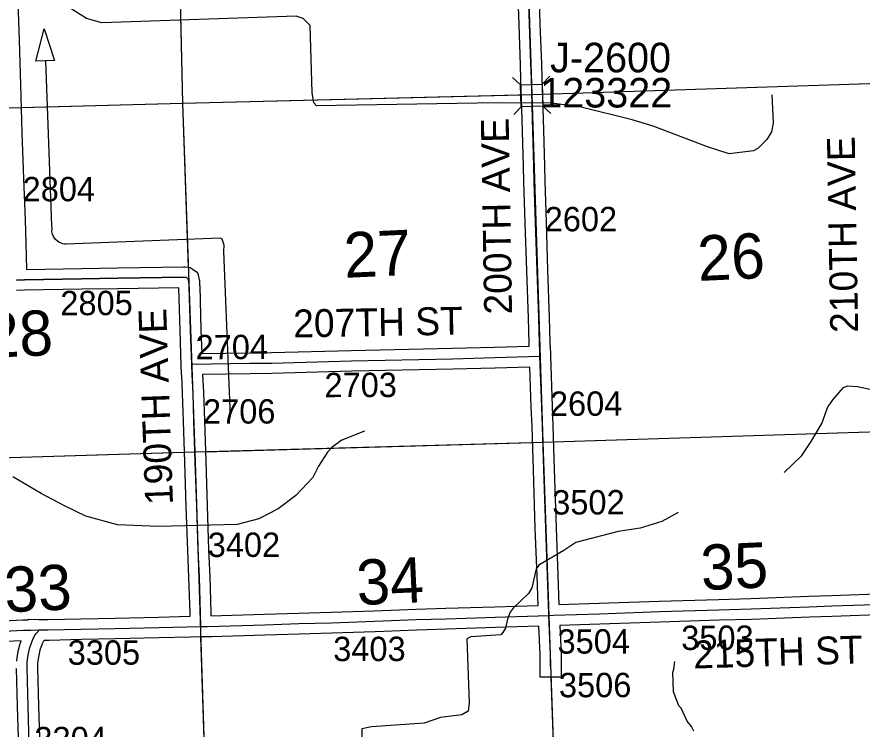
# Model space of a CAD drawing. Extents: x 128.7 to 185.5, y -21.4 to 12.6.
# Drawn here: x 142.63 to 145.06, y -7.251 to -5.204 of the extents above; entities that cross this region are included whole.
import ezdxf

# ---------------------------------------------------------------- set-up
doc = ezdxf.new("R2010")
doc.units = 0
for name, color, linetype in [('tdCoDirctArrow', 7, 'Continuous'), ('tdCoHydroRiver', 7, 'Continuous'), ('tdCoSecRdNmbr', 7, 'Continuous'), ('tdCoSecRdTxt', 7, 'Continuous'), ('tdCoSecRteBand', 7, 'Continuous'), ('tdCoSecRteCL', 7, 'Continuous'), ('tdCoSectLine', 7, 'Continuous'), ('tdCoSectLinePart', 7, 'Continuous'), ('tdCoSectNmbr', 7, 'Continuous'), ('tdCoStrucSec', 7, 'Continuous'), ('tdCoStrucSecCoName', 7, 'Continuous'), ('tdCoStrucSecFHWANum', 7, 'Continuous'), ('tdCoSurfGravel', 7, 'Continuous')]:
    doc.layers.add(name, color=color, linetype=linetype)

msp = doc.modelspace()

# ---------------------------------------------------------------- linework, layer by layer
at = {"layer": 'tdCoDirctArrow'}
msp.add_lwpolyline([(142.6846, -5.3318), (142.7084, -5.2384), (142.7384, -5.3293)], close=True, dxfattribs=at)
msp.add_lwpolyline([(143.2435, -6.3527), (143.2246, -5.8775), (143.2261, -5.8603), (143.2196, -5.8428), (143.2141, -5.8403), (142.7713, -5.8574), (142.7671, -5.8572), (142.7621, -5.8564), (142.7569, -5.8551), (142.7508, -5.8522), (142.7466, -5.8494), (142.7401, -5.8432), (142.7349, -5.8359), (142.7322, -5.8287), (142.7307, -5.821), (142.7309, -5.8122), (142.7305, -5.8041), (142.7127, -5.3309)], dxfattribs=at)
at = {"layer": 'tdCoHydroRiver'}
for points in [[(144.8001, -5.4285), (144.8043, -5.5089), (144.7988, -5.5343), (144.7854, -5.5569), (144.7594, -5.583), (144.747, -5.5897), (144.6778, -5.5983), (144.6156, -5.5782), (144.459, -5.5186), (144.3984, -5.5001), (144.2521, -5.4639), (144.168, -5.4524), (144.0102, -5.4513), (143.4913, -5.4604), (143.4831, -5.4512), (143.479, -5.4214), (143.4726, -5.2291), (143.4531, -5.2092), (143.4323, -5.202), (142.8743, -5.2219), (142.8297, -5.2091), (142.7829, -5.1791)], [(144.836, -6.5136), (144.8864, -6.4646), (144.9135, -6.4243), (144.9434, -6.3728), (144.9608, -6.3249), (144.9699, -6.3135), (144.9759, -6.3054), (145.0063, -6.2697), (145.0188, -6.2646), (145.0459, -6.2667), (145.1051, -6.2788)], [(143.6295, -6.3953), (143.5641, -6.4211), (143.5363, -6.4409), (143.5226, -6.4556), (143.4971, -6.4959), (143.4808, -6.528), (143.432, -6.5801), (143.3811, -6.618), (143.3253, -6.6467), (143.2627, -6.6629), (143.0372, -6.6687), (142.9187, -6.6647), (142.8279, -6.6393), (142.767, -6.6097), (142.6995, -6.5741), (142.6185, -6.5264)], [(144.5304, -6.6293), (144.4839, -6.6545), (144.4214, -6.6739), (144.3586, -6.6839), (144.2365, -6.7147), (144.2026, -6.7379), (144.1298, -6.7798), (144.1222, -6.791), (144.1098, -6.8451), (144.1009, -6.8612), (144.0565, -6.9037), (144.0474, -6.915), (144.0402, -6.9358), (144.0347, -6.9612), (144.0272, -6.9741), (144.0211, -6.9806), (143.9345, -6.9866), (143.9236, -6.9917), (143.9297, -7.1761), (143.9273, -7.1999), (143.9087, -7.21), (143.8474, -7.2183), (143.8006, -7.234), (143.6494, -7.2453), (143.6212, -7.2509), (143.6203, -7.3204)], [(144.5762, -7.2575), (144.5695, -7.2435), (144.5563, -7.2282), (144.5393, -7.1909), (144.5328, -7.1848), (144.5173, -7.1443), (144.5154, -7.0875), (144.5183, -7.0795), (144.5208, -7.0573)]]:
    msp.add_lwpolyline(points, dxfattribs=at)
at = {"layer": 'tdCoSecRteBand'}
for points in [[(143.1613, -6.1721), (143.2991, -6.17), (143.2992, -6.17), (143.2993, -6.17), (143.3617, -6.1694), (143.591, -6.163), (143.5911, -6.163), (143.5912, -6.163), (143.8817, -6.1568), (144.0027, -6.1538), (144.1023, -6.1509), (144.102, -6.1423), (144.102, -6.142), (144.102, -6.1418), (144.1002, -6.0704), (144.0956, -5.9347), (144.0956, -5.9347), (144.0956, -5.9346), (144.0911, -5.7966), (144.0872, -5.6782), (144.0872, -5.6781), (144.0872, -5.6779), (144.0862, -5.6343), (144.0825, -5.4993), (144.0788, -5.3822), (144.0788, -5.3822), (144.0788, -5.3822), (144.0776, -5.3413), (144.0734, -5.2268), (144.0734, -5.2267), (144.0734, -5.2266), (144.0694, -5.0964)], [(144.1294, -5.0947), (144.1333, -5.2247), (144.1375, -5.3393), (144.1375, -5.3393), (144.1375, -5.3394), (144.1388, -5.3804), (144.1425, -5.4975), (144.1425, -5.4975), (144.1425, -5.4976), (144.1462, -5.6327), (144.1462, -5.6328), (144.1462, -5.6329), (144.1471, -5.6764), (144.1511, -5.7946), (144.1511, -5.7946), (144.1511, -5.7946), (144.1555, -5.9327), (144.1602, -6.0685), (144.1602, -6.0687), (144.1602, -6.0688), (144.1619, -6.1401), (144.1623, -6.1489), (144.1623, -6.1489), (144.1624, -6.1491), (144.1625, -6.1491), (144.1634, -6.179), (144.1686, -6.3242), (144.1708, -6.3796), (144.1708, -6.3797), (144.1708, -6.3798), (144.1748, -6.5039), (144.1802, -6.6727), (144.1851, -6.8088), (144.1851, -6.8088), (144.1851, -6.8089), (144.188, -6.8936), (144.188, -6.8936), (144.188, -6.8936)], [(142.6312, -5.1353), (142.6364, -5.2715), (142.6364, -5.2716), (142.6364, -5.2717), (142.6401, -5.3997), (142.6401, -5.3998), (142.6401, -5.3998), (142.6438, -5.5377), (142.6487, -5.6692), (142.6539, -5.7879), (142.6539, -5.7881), (142.6539, -5.7883), (142.6559, -5.8532), (142.6559, -5.8533), (142.6559, -5.8534), (142.6577, -5.93), (142.6579, -5.93), (142.6579, -5.93), (142.8153, -5.9272), (142.8153, -5.9272), (142.8154, -5.9272), (142.9192, -5.9257), (143.109, -5.9225), (143.1112, -5.9225), (143.1134, -5.9228), (143.121, -5.9237), (143.1281, -5.9247), (143.1341, -5.9287), (143.1376, -5.9311), (143.1395, -5.9324), (143.1487, -5.9387), (143.1516, -5.9494), (143.1533, -5.9558), (143.1541, -5.9587), (143.1543, -5.9617), (143.1552, -5.977), (143.1553, -5.9775), (143.1553, -5.978), (143.159, -6.1042), (143.1613, -6.1721)], [(142.5525, -6.9418), (142.6473, -6.9374), (142.6474, -6.9374), (142.6476, -6.9374), (142.6619, -6.9369), (142.6619, -6.9366), (142.663, -6.9366), (142.6631, -6.9355), (142.6925, -6.9365), (142.7188, -6.9363), (142.8142, -6.9341), (142.8142, -6.9341), (142.8143, -6.9341), (142.9109, -6.9322), (143.0369, -6.9292), (143.0369, -6.9292), (143.0369, -6.9292), (143.1277, -6.9271), (143.1275, -6.9184), (143.1243, -6.8159), (143.1209, -6.7385), (143.1209, -6.7383), (143.1209, -6.7381), (143.1169, -6.6113), (143.1127, -6.4846), (143.1088, -6.3663), (143.1061, -6.2861), (143.1035, -6.2354), (143.1035, -6.2352), (143.1035, -6.2349), (143.1034, -6.2335), (143.1034, -6.2329), (143.1028, -6.2329), (143.1024, -6.2032), (143.1013, -6.1735), (143.099, -6.1062), (143.099, -6.1061), (143.099, -6.106), (143.0954, -5.9828), (142.9201, -5.9857), (142.9201, -5.9857), (142.9201, -5.9857), (142.8163, -5.9872), (142.6519, -5.9902), (142.6291, -5.9906)], [(143.1877, -6.9257), (143.3417, -6.9213), (143.4396, -6.9184), (143.4396, -6.9184), (143.4397, -6.9184), (143.5335, -6.9156), (143.6572, -6.9115), (143.777, -6.9068), (143.7771, -6.9068), (143.7772, -6.9068), (143.8632, -6.9041), (143.8633, -6.9041), (143.8633, -6.9041), (144.0036, -6.8999), (144.128, -6.8957), (144.1251, -6.8109), (144.1202, -6.6748), (144.1202, -6.6748), (144.1202, -6.6747), (144.1148, -6.5058), (144.1148, -6.5058), (144.1148, -6.5058), (144.1108, -6.3819), (144.1086, -6.3265), (144.1086, -6.3264), (144.1086, -6.3264), (144.1045, -6.211), (144.1045, -6.2108), (144.0044, -6.2138), (144.0043, -6.2138), (144.0042, -6.2138), (143.8831, -6.2168), (143.8831, -6.2168), (143.883, -6.2168), (143.5926, -6.2229), (143.3631, -6.2294), (143.3629, -6.2294), (143.3626, -6.2294), (143.3, -6.23), (143.1634, -6.232), (143.1634, -6.2326), (143.166, -6.2833), (143.166, -6.2836), (143.1661, -6.2838), (143.1688, -6.3642), (143.1688, -6.3642), (143.1688, -6.3643), (143.1727, -6.4826), (143.1727, -6.4826), (143.1727, -6.4826), (143.1769, -6.6094), (143.1769, -6.6094), (143.1769, -6.6094), (143.1808, -6.736), (143.1843, -6.8135), (143.1843, -6.8137), (143.1843, -6.8139), (143.1875, -6.9167), (143.1875, -6.9169), (143.1875, -6.9171), (143.1877, -6.9257)], [(144.188, -6.8936), (144.3036, -6.8898), (144.4762, -6.8836), (144.4763, -6.8836), (144.4764, -6.8836), (144.647, -6.8787), (144.7394, -6.8759), (144.9064, -6.8695), (144.9066, -6.8695), (144.9067, -6.8695), (144.9717, -6.8676), (145.1277, -6.862)], [(145.1298, -6.922), (144.9738, -6.9275), (144.9737, -6.9275), (144.9736, -6.9275), (144.9086, -6.9295), (144.7415, -6.9359), (144.7414, -6.9359), (144.7413, -6.9359), (144.6488, -6.9386), (144.6488, -6.9386), (144.6488, -6.9386), (144.4782, -6.9436), (144.3057, -6.9497), (144.3057, -6.9497), (144.3056, -6.9497), (144.1903, -6.9536), (144.194, -7.0349), (144.194, -7.0356), (144.194, -7.0363), (144.194, -7.0718), (144.194, -7.1018), (144.134, -7.1018), (144.134, -7.0718), (144.134, -7.0369), (144.1304, -6.9556), (144.13, -6.9556), (144.0055, -6.9598), (144.0055, -6.9598), (144.0054, -6.9598), (143.8651, -6.964), (143.7792, -6.9667), (143.6594, -6.9714), (143.6594, -6.9714), (143.6593, -6.9714), (143.5355, -6.9756), (143.5354, -6.9756), (143.5353, -6.9756), (143.4414, -6.9783), (143.3435, -6.9813), (143.3435, -6.9813), (143.3435, -6.9813), (143.1889, -6.9857), (143.1889, -6.9857), (143.1888, -6.9857), (143.1888, -6.9858), (143.1589, -6.9864), (143.129, -6.9871), (143.0383, -6.9892), (142.9123, -6.9921), (142.9122, -6.9921), (142.9122, -6.9921), (142.8155, -6.9941), (142.7222, -6.9963), (142.7222, -6.9963), (142.7196, -6.9963), (142.7196, -6.9963), (142.7193, -6.9963), (142.7078, -6.9964), (142.7061, -6.9988), (142.7025, -7.0065), (142.6961, -7.0249), (142.6925, -7.0402), (142.69, -7.0549), (142.6889, -7.0627), (142.6889, -7.0757), (142.6918, -7.185), (142.6963, -7.3331)], [(142.6292, -7.0564), (142.6307, -7.046), (142.6307, -7.0456), (142.6308, -7.0452), (142.6335, -7.0292), (142.6337, -7.0283), (142.6339, -7.0273), (142.6381, -7.0096), (142.6384, -7.008), (142.6389, -7.0066), (142.642, -6.9977), (142.5551, -7.0017)], [(142.6363, -7.335), (142.6319, -7.1868), (142.6319, -7.1867), (142.6319, -7.1867), (142.6289, -7.0769)]]:
    msp.add_lwpolyline(points, dxfattribs=at)
at = {"layer": 'tdCoSecRteCL'}
for points in [[(144.1334, -6.1799), (144.1329, -6.166), (144.1319, -6.1411), (144.1302, -6.0696), (144.1255, -5.9337), (144.1211, -5.7956), (144.1172, -5.6772), (144.1162, -5.6336), (144.1125, -5.4984), (144.1088, -5.3813), (144.1075, -5.3403), (144.1033, -5.2257), (144.0994, -5.0955)], [(143.1324, -6.2025), (143.129, -6.1052), (143.1253, -5.9789), (143.1243, -5.9636), (143.1226, -5.9572), (143.1207, -5.9559), (143.1172, -5.9535), (143.1095, -5.9525), (142.9196, -5.9557), (142.8158, -5.9572), (142.6513, -5.9602), (142.6285, -5.9606)], [(143.1324, -6.2025), (143.2996, -6.2), (143.3623, -6.1994), (143.5919, -6.193), (143.8824, -6.1868), (144.0035, -6.1838), (144.1334, -6.1799)], [(144.159, -6.9246), (144.1588, -6.9204), (144.1551, -6.8099), (144.1502, -6.6737), (144.1448, -6.5048), (144.1408, -6.3808), (144.1386, -6.3253), (144.1334, -6.1799)], [(143.1583, -6.9564), (143.1575, -6.9177), (143.1543, -6.8148), (143.1509, -6.7371), (143.1469, -6.6104), (143.1427, -6.4836), (143.1388, -6.3653), (143.1361, -6.2849), (143.1334, -6.2339), (143.1324, -6.2025)], [(144.159, -6.9246), (144.1724, -6.9242), (144.3046, -6.9197), (144.4773, -6.9136), (144.6479, -6.9086), (144.7404, -6.9059), (144.9076, -6.8995), (144.9727, -6.8975), (145.1587, -6.8909)], [(143.1583, -6.9564), (143.1774, -6.956), (143.3426, -6.9513), (143.4405, -6.9483), (143.5345, -6.9456), (143.6583, -6.9414), (143.7781, -6.9368), (143.8642, -6.934), (144.0045, -6.9298), (144.159, -6.9246)], [(144.164, -7.0718), (144.164, -7.0363), (144.159, -6.9246)], [(141.145, -7.0141), (141.1555, -7.0137), (141.3222, -7.008), (141.4859, -7.0046), (141.6294, -7.0009), (141.7338, -6.9996), (141.9081, -6.9959), (142.0588, -6.9942), (142.1439, -6.988), (142.2072, -6.9853), (142.3268, -6.9811), (142.4627, -6.9752), (142.5537, -6.9718), (142.6487, -6.9673), (142.6701, -6.9666), (142.692, -6.9665)], [(142.6902, -7.9727), (142.6892, -7.9375), (142.687, -7.8825), (142.6816, -7.7452), (142.6761, -7.6071), (142.6713, -7.4715), (142.6712, -7.4687), (142.6663, -7.3341), (142.6618, -7.1859), (142.6589, -7.0761), (142.6589, -7.0606), (142.6604, -7.0502), (142.6631, -7.0342), (142.6673, -7.0165), (142.6747, -6.9953), (142.6801, -6.9834), (142.6858, -6.9758), (142.6918, -6.9702), (142.6919, -6.9701), (142.692, -6.9665)], [(142.692, -6.9665), (142.7192, -6.9663), (142.8149, -6.9641), (142.9115, -6.9622), (143.0376, -6.9592), (143.1583, -6.9564)]]:
    msp.add_lwpolyline(points, dxfattribs=at)
at = {"layer": 'tdCoSectLine'}
for points in [[(144.0773, -4.4259), (144.1099, -5.4277)], [(143.0828, -4.4465), (143.106, -5.4528)], [(144.1099, -5.4277), (145.1107, -5.3945)], [(143.106, -5.4528), (144.1099, -5.4277)], [(144.1099, -5.4277), (144.1419, -6.4271)], [(142.1081, -5.479), (143.106, -5.4528)], [(143.106, -5.4528), (143.1414, -6.4548)], [(144.1419, -6.4271), (145.1404, -6.3946)], [(143.1414, -6.4548), (144.1419, -6.4271)], [(144.1419, -6.4271), (144.1761, -7.4248)], [(142.1399, -6.485), (143.1414, -6.4548)], [(143.1414, -6.4548), (143.1728, -7.4558)]]:
    msp.add_lwpolyline(points, dxfattribs=at)
at = {"layer": 'tdCoSectLinePart'}
for points in [[(143.0835, -4.4763), (143.106, -5.4528)], [(144.1398, -5.4267), (145.0808, -5.3955)], [(143.106, -5.4528), (144.0796, -5.4285)], [(142.6414, -5.465), (143.106, -5.4528)], [(143.106, -5.4528), (143.1226, -5.9241)], [(144.1719, -6.4261), (145.1104, -6.3956)], [(143.1714, -6.454), (144.1116, -6.4279)], [(142.1399, -6.485), (143.1115, -6.4557)], [(143.158, -6.9857), (143.1728, -7.4558)], [(144.165, -7.1018), (144.1761, -7.4248)]]:
    msp.add_lwpolyline(points, dxfattribs=at)
at = {"layer": 'tdCoStrucSec'}
for p, q in [((144.0777, -5.3999), (144.0548, -5.3785)), ((144.1402, -5.3979), (144.1617, -5.3751)), ((144.0796, -5.4625), (144.0582, -5.4853)), ((144.1422, -5.4605), (144.165, -5.4819))]:
    msp.add_line(p, q, dxfattribs=at)
msp.add_lwpolyline([(144.0796, -5.4625), (144.0777, -5.3999), (144.1402, -5.3979), (144.1422, -5.4605)], close=True, dxfattribs=at)
at = {"layer": 'tdCoSurfGravel'}
for points in [[(144.159, -6.9246), (144.1588, -6.9204), (144.1551, -6.8099), (144.1502, -6.6737), (144.1448, -6.5048), (144.1408, -6.3808), (144.1386, -6.3253), (144.1334, -6.1799), (144.1329, -6.166), (144.1319, -6.1411), (144.1302, -6.0696), (144.1255, -5.9337), (144.1211, -5.7956), (144.1172, -5.6772), (144.1162, -5.6336), (144.1125, -5.4984), (144.1088, -5.3813), (144.1075, -5.3403), (144.1033, -5.2257), (144.0994, -5.0955)], [(142.6285, -5.9606), (142.6513, -5.9602), (142.8158, -5.9572), (142.9196, -5.9557), (143.1095, -5.9525), (143.1172, -5.9535), (143.1207, -5.9559)], [(143.1583, -6.9564), (143.1575, -6.9177), (143.1543, -6.8148), (143.1509, -6.7371), (143.1469, -6.6104), (143.1427, -6.4836), (143.1388, -6.3653), (143.1361, -6.2849), (143.1334, -6.2339), (143.1324, -6.2025), (143.129, -6.1052), (143.1253, -5.9789), (143.1243, -5.9636), (143.1226, -5.9572), (143.1207, -5.9559)], [(143.1324, -6.2025), (143.2996, -6.2), (143.3623, -6.1994), (143.5919, -6.193), (143.8824, -6.1868), (144.0035, -6.1838), (144.1334, -6.1799)], [(143.1583, -6.9564), (143.1774, -6.956), (143.3426, -6.9513), (143.4405, -6.9483), (143.5345, -6.9456), (143.6583, -6.9414), (143.7781, -6.9368), (143.8642, -6.934), (144.0045, -6.9298), (144.159, -6.9246), (144.1724, -6.9242), (144.3046, -6.9197), (144.4773, -6.9136), (144.6479, -6.9086), (144.7404, -6.9059), (144.9076, -6.8995), (144.9727, -6.8975), (145.1587, -6.8909), (145.1875, -6.8899), (145.3761, -6.8837), (145.6869, -6.8751), (145.95, -6.8662), (146.1051, -6.8593), (146.1657, -6.8574)], [(144.164, -7.0718), (144.164, -7.0363), (144.159, -6.9246)], [(141.145, -7.0141), (141.1555, -7.0137), (141.3222, -7.008), (141.4859, -7.0046), (141.6294, -7.0009), (141.7338, -6.9996), (141.9081, -6.9959), (142.0588, -6.9942), (142.1439, -6.988), (142.2072, -6.9853), (142.3268, -6.9811), (142.4627, -6.9752), (142.5537, -6.9718), (142.6487, -6.9673), (142.6701, -6.9666), (142.692, -6.9665), (142.7192, -6.9663), (142.8149, -6.9641), (142.9115, -6.9622), (143.0376, -6.9592), (143.1583, -6.9564), (143.1583, -6.9564)], [(142.6713, -7.4715), (142.6712, -7.4687), (142.6663, -7.3341), (142.6618, -7.1859), (142.6589, -7.0761), (142.6589, -7.0606), (142.6604, -7.0502), (142.6631, -7.0342), (142.6673, -7.0165), (142.6747, -6.9953), (142.6801, -6.9834), (142.6858, -6.9758), (142.6918, -6.9702)], [(142.6918, -6.9702), (142.6919, -6.9701), (142.692, -6.9665)]]:
    msp.add_lwpolyline(points, dxfattribs=at)

# ---------------------------------------------------------------- texts
at = {"layer": 'tdCoSecRdNmbr'}
for s, rotation, p in [('2804', 0.1083, (142.6464, -5.7345)), ('2602', 0.1094, (144.1472, -5.8208)), ('2805', 0.1084, (142.7548, -6.0619)), ('2704', 0.1087, (143.1435, -6.1884)), ('2703', 0.1089, (143.5141, -6.2974)), ('2604', 0.1094, (144.1622, -6.3511)), ('2706', 0.1087, (143.1649, -6.3735)), ('3502', 0.1094, (144.1688, -6.6347)), ('3402', 0.1087, (143.1784, -6.7567)), ('3504', 0.1094, (144.184, -7.0345)), ('3503', 0.1097, (144.5396, -7.0241)), ('3305', 0.1084, (142.7759, -7.0665)), ('3403', 0.1089, (143.5392, -7.0561)), ('3506', 0.1094, (144.1881, -7.1599)), ('3304', 0.1083, (142.6803, -7.3152))]:
    msp.add_text(s, height=0.07, rotation=rotation, dxfattribs=at).set_placement(p)
at = {"layer": 'tdCoSecRdTxt'}
for s, rotation, p in [('200TH AVE', 91, (144.0534, -6.0591)), ('210TH AVE', 91, (145.0483, -6.1118)), ('190TH AVE', 92, (143.0787, -6.6059)), ('207TH ST', 0.9737, (143.4248, -6.1258)), ('215TH ST', 1.786, (144.5751, -7.0774))]:
    msp.add_text(s, height=0.08, rotation=rotation, dxfattribs=at).set_placement(p)
at = {"layer": 'tdCoSectNmbr'}
for s, rotation, p in [('27', 2.6613, (143.5725, -5.9545)), ('26', 2.6621, (144.5893, -5.9635)), ('28', 2.6606, (142.5427, -6.1849)), ('35', 2.6621, (144.5985, -6.8524)), ('33', 2.6606, (142.5964, -6.9159)), ('34', 2.6613, (143.6088, -6.8953))]:
    msp.add_text(s, height=0.13, rotation=rotation, dxfattribs=at).set_placement(p)
at = {"layer": 'tdCoStrucSecCoName'}
msp.add_text('J-2600', height=0.085, dxfattribs=at).set_placement((144.1627, -5.3637))
at = {"layer": 'tdCoStrucSecFHWANum'}
msp.add_text('123322', height=0.085, dxfattribs=at).set_placement((144.1344, -5.4648))

doc.saveas('drawing.dxf')
